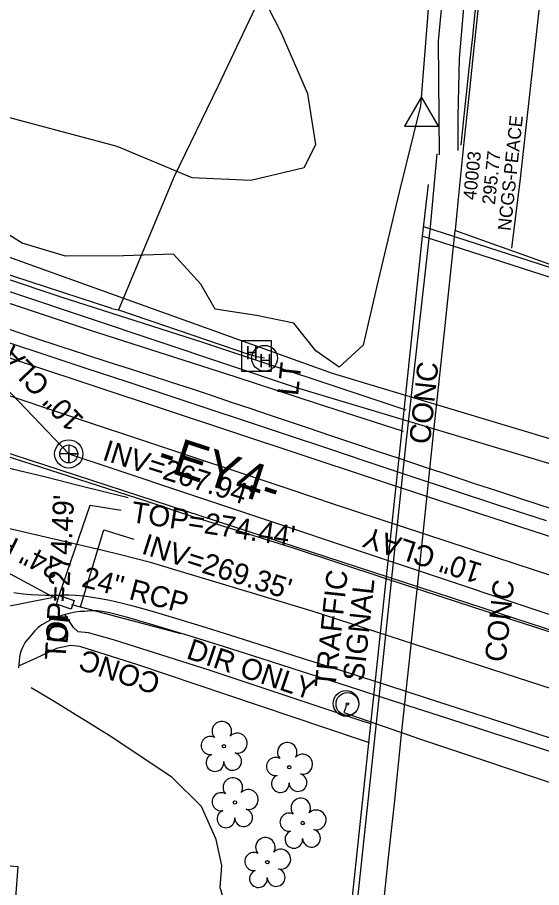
# Model space of a CAD drawing. Extents: x 2100323 to 2109811, y 740376 to 749755.
# Drawn here: x 2105807.6 to 2105907.6, y 742002.8 to 742168.9 of the extents above; entities that cross this region are included whole.
import ezdxf

# ---------------------------------------------------------------- set-up
doc = ezdxf.new("R2010")
doc.units = 0
for name, color, linetype in [('CTL NCGS Horizontal CELL', 7, 'Continuous'), ('CTL NCGS Horizontal Cogo Comment', 7, 'Continuous'), ('CTL NCGS Horizontal Cogo Elevation', 7, 'Continuous'), ('CTL NCGS Horizontal Cogo Number', 7, 'Continuous'), ('Exist Building Metal Canopy', 7, 'Continuous'), ('Exist Horizontal Alignment', 7, 'Continuous'), ('Exist Horizontal Alignment Direction Label', 7, 'Continuous'), ('Exist Other Culture Located Object CELL', 7, 'Continuous'), ('Exist Roads Curbs', 7, 'Continuous'), ('Exist Roads EOP', 7, 'Continuous'), ('Exist Roads EOP Other', 7, 'Continuous'), ('Exist Roads EOP Other Text', 7, 'Continuous'), ('Exist Roads EOT', 7, 'Continuous'), ('Exist Structure Major Bridge WW', 7, 'Continuous'), ('Exist Structure Major Deck Tunnel Box Culvert', 7, 'Continuous'), ('Exist Structure Major Deck Tunnel Box Culvert Text', 7, 'Continuous'), ('Exist Structure Minor Drop Inlet', 7, 'Continuous'), ('Exist Structure Minor Drop Inlet Text', 7, 'Continuous'), ('Exist Structure Minor Drop Inlet Top Elevation', 7, 'Continuous'), ('Exist Structure Minor Pipes RCP 24 Inch', 7, 'Continuous'), ('Exist Structure Minor Pipes RCP 24 Inch Invert', 7, 'Continuous'), ('Exist Structure Minor Pipes RCP 24 Inch Leader', 7, 'Continuous'), ('Exist Structure Minor Pipes RCP 24 Inch Text', 7, 'Continuous'), ('Exist Utilities Gas UG Line SUE LOS B', 7, 'Continuous'), ('Exist Utilities Other Pole CELL', 7, 'Continuous'), ('Exist Utilities Other Pole Located Topo Text', 7, 'Continuous'), ('Exist Utilities Other Pole Text', 7, 'Continuous'), ('Exist Utilities Power Hand Hole CELL', 7, 'Continuous'), ('Exist Utilities Power UG Cable SUE LOS B', 7, 'Continuous'), ('Exist Utilities Sanitary Sewer Manhole CELL', 7, 'Continuous'), ('Exist Utilities Sanitary Sewer Manhole Text', 7, 'Continuous'), ('Exist Utilities Sanitary Sewer UG Line', 7, 'Continuous'), ('Exist Utilities Sanitary Sewer UG Line Invert Elevation', 7, 'Continuous'), ('Exist Utilities Sanitary Sewer UG Line Text', 7, 'Continuous'), ('Exist Utilities Telephone UG Conduit SUE LOS B', 7, 'Continuous'), ('Exist Utilities Water UG Line SUE LOS B', 7, 'Continuous'), ('Exist Vegetation Tree CELL', 7, 'Continuous'), ('Exist Vegetation Woods Line', 7, 'Continuous')]:
    doc.layers.add(name, color=color, linetype=linetype)

msp = doc.modelspace()

# ---------------------------------------------------------------- linework, layer by layer
at = {"layer": 'CTL NCGS Horizontal CELL'}
msp.add_line((2105884.7, 742150.03), (2105884.7, 742150.03), dxfattribs=at)
msp.add_lwpolyline([(2105884.7, 742153.78), (2105881.46, 742148.16), (2105887.95, 742148.16)], close=True, dxfattribs=at)
at = {"layer": 'Exist Building Metal Canopy'}
msp.add_lwpolyline([(2105783.73, 741909.77), (2105784.74, 741922.02), (2105784.94, 741927.91), (2105786.61, 741944.89), (2105789.02, 741974.82), (2105791.97, 742008.11), (2105807.68, 742006.78), (2105805.46, 741976.86), (2105808.22, 741976.65), (2105809.28, 741976.11), (2105804.57, 741921.41), (2105803.78, 741908.92)], dxfattribs=at)
at = {"layer": 'Exist Horizontal Alignment'}
msp.add_line((2105773.9, 742096.17), (2105917, 742049.45), dxfattribs=at)
at = {"layer": 'Exist Other Culture Located Object CELL'}
for radius in [2.18, 0.24]:
    msp.add_circle((2105870.56, 742037.81), radius, dxfattribs=at)
at = {"layer": 'Exist Roads Curbs'}
for points in [[(2105892.27, 742144.56), (2105892.85, 742150.15), (2105893.35, 742154.87), (2105893.75, 742158.51), (2105894.12, 742161.93), (2105894.46, 742165.27), (2105894.8, 742168.65), (2105895.16, 742172.18)], [(2105805.62, 742109.5), (2105810.65, 742107.83), (2105815.86, 742106.09), (2105820.57, 742104.55), (2105824.81, 742103.18), (2105828.88, 742101.88), (2105832.83, 742100.61), (2105836.75, 742099.35), (2105840.73, 742098.04), (2105844.74, 742096.7), (2105848.55, 742095.42), (2105852.12, 742094.23), (2105855.62, 742093.05), (2105859.26, 742091.82), (2105863.08, 742090.53), (2105867.34, 742089.1), (2105872.11, 742087.5), (2105876.63, 742085.99), (2105880.15, 742084.81), (2105882.81, 742083.91), (2105885.57, 742082.99), (2105888.58, 742082), (2105891.79, 742080.94), (2105895.19, 742079.82), (2105898.8, 742078.63), (2105902.82, 742077.32), (2105907.27, 742075.88), (2105911.81, 742074.41)], [(2105910.97, 742028.15), (2105904.85, 742030.14), (2105898.66, 742032.15), (2105892.63, 742034.1), (2105886.57, 742036.04), (2105879.34, 742038.37), (2105870.75, 742041.14), (2105861.96, 742043.98), (2105854.11, 742046.51), (2105847.1, 742048.76), (2105840.36, 742050.86), (2105833.8, 742052.83), (2105828.41, 742054.39), (2105825.15, 742055.25), (2105823.8, 742055.49), (2105822.89, 742055.58), (2105822.19, 742055.6), (2105821.6, 742055.58), (2105821, 742055.55), (2105820.39, 742055.51), (2105819.57, 742055.45), (2105818.59, 742055.37), (2105816.44, 742054.86), (2105814.67, 742054.24), (2105813.26, 742053.52), (2105812.23, 742052.91), (2105811.56, 742052.44), (2105810.89, 742051.77), (2105809.86, 742050.59), (2105809.09, 742049.62), (2105808.79, 742049.14), (2105808.52, 742048.61), (2105808.29, 742048.05), (2105808.12, 742047.48), (2105808, 742046.85), (2105807.89, 742045.95), (2105807.79, 742044.75)]]:
    msp.add_lwpolyline(points, dxfattribs=at)
at = {"layer": 'Exist Roads EOP'}
for points in [[(2105907.73, 742285.77), (2105907.06, 742279.66), (2105906.26, 742272.18), (2105905.35, 742263.46), (2105904.4, 742254.39), (2105903.43, 742245.12), (2105902.45, 742235.85), (2105901.49, 742226.77), (2105900.55, 742217.84), (2105899.59, 742208.8), (2105898.58, 742199.59), (2105897.57, 742190.32), (2105896.59, 742181.12), (2105895.63, 742172.01), (2105894.69, 742163.11), (2105893.76, 742154.43), (2105892.79, 742145.11), (2105891.72, 742134.29), (2105891.15, 742128.31)], [(2105908.54, 742072.77), (2105899.48, 742075.74), (2105890.83, 742078.59), (2105882.53, 742081.34), (2105874.53, 742084), (2105866.8, 742086.6), (2105859.12, 742089.17), (2105851.46, 742091.72), (2105843.82, 742094.27), (2105836.17, 742096.81), (2105828.53, 742099.34), (2105820.89, 742101.85), (2105813.26, 742104.36), (2105805.73, 742106.83)], [(2105911.65, 742030.55), (2105904.96, 742032.71), (2105898.14, 742034.92), (2105891.78, 742036.97), (2105885.64, 742038.96), (2105878.29, 742041.32), (2105869.49, 742044.13), (2105860.79, 742046.91), (2105853.71, 742049.17), (2105848.09, 742050.96), (2105842.85, 742052.61), (2105837.82, 742054.15), (2105833.38, 742055.47), (2105829.91, 742056.44), (2105827.35, 742057.08), (2105825.22, 742057.56), (2105823.45, 742057.92), (2105821.85, 742058.18), (2105820.23, 742058.39), (2105818.66, 742058.53), (2105817.4, 742058.59), (2105816.52, 742058.59), (2105815.89, 742058.55), (2105815.36, 742058.53), (2105814.89, 742058.52), (2105814.1, 742058.53), (2105812.94, 742058.56), (2105811.58, 742058.6), (2105810.19, 742058.68), (2105808.73, 742058.8), (2105806.9, 742059.06)]]:
    msp.add_lwpolyline(points, dxfattribs=at)
at = {"layer": 'Exist Roads EOP Other'}
for points in [[(2105907.87, 742319.34), (2105907.4, 742313.65), (2105906.28, 742303.48), (2105904.49, 742286.12), (2105899.52, 742240.16), (2105897.95, 742225.01), (2105895.95, 742207.74), (2105895.03, 742197.57), (2105891.9, 742161.06), (2105891.62, 742150.02), (2105891.65, 742143.51)], [(2105888.13, 742142.69), (2105887.95, 742164.36), (2105892.29, 742210.31)], [(2105736.96, 742170.46), (2105737.65, 742166.63), (2105738.41, 742162.66), (2105739.81, 742158.56), (2105741.53, 742154.49), (2105743.21, 742151.07), (2105744.92, 742148.13), (2105747.67, 742144.67), (2105751.02, 742140.78), (2105753.73, 742137.98), (2105756.35, 742135.96), (2105758.94, 742134.26), (2105770, 742130.55), (2105793.01, 742123.2), (2105816.05, 742115.52), (2105842.7, 742106.95), (2105881.51, 742094.05), (2105881.71, 742093.98)], [(2105887.61, 742142.9), (2105886.32, 742128.91), (2105881.62, 742087.12), (2105876.14, 742035.38), (2105871.77, 741994.18), (2105870.41, 741981.86), (2105867.88, 741972.34)], [(2105881.26, 742089.87), (2105881.04, 742089.94), (2105864.66, 742095.2), (2105849.32, 742100.2), (2105821.31, 742109.23), (2105802.6, 742115.47), (2105785.42, 742121), (2105769.94, 742126.18), (2105763.53, 742128.2), (2105759.16, 742129.68), (2105755.6, 742131.51), (2105752.28, 742133.7), (2105750.67, 742134.91), (2105749.42, 742133.18)], [(2105875.14, 742033.95), (2105872.59, 742034.77), (2105844.19, 742044.25), (2105825.94, 742050.05), (2105821.16, 742051.4), (2105819.17, 742051.59), (2105818.3, 742052.43), (2105816.68, 742054.85)], [(2105874.79, 742030.4), (2105872.83, 742031.03), (2105847.57, 742039.57), (2105830.58, 742045.32), (2105819.49, 742048.82), (2105817.72, 742048.96), (2105815.03, 742048.43), (2105811.04, 742046.52), (2105807.92, 742045.09)], [(2105850.41, 741964.56), (2105851.23, 741982.62), (2105851.09, 741992.33), (2105847.88, 741997.76), (2105846.3, 742002.71), (2105846.57, 742006.95), (2105845.52, 742011.94), (2105842.74, 742018.27), (2105837.03, 742023.83), (2105825.11, 742031.8), (2105814.57, 742038.3), (2105810.18, 742040.91)]]:
    msp.add_lwpolyline(points, dxfattribs=at)
at = {"layer": 'Exist Roads EOT'}
for points in [[(2105907.85, 742177.17), (2105903.51, 742138.15), (2105901.88, 742124.84)], [(2105716.71, 742126.28), (2105745.75, 742116.8), (2105783.47, 742104.26), (2105792.48, 742101.25), (2105821.87, 742091.4), (2105830.47, 742088.49), (2105859.73, 742078.76), (2105867.86, 742076.03), (2105902.72, 742064.56), (2105940.43, 742052.22)], [(2105915.88, 742049.4), (2105906.11, 742052.54), (2105897.79, 742055.24), (2105888.28, 742058.37), (2105877.56, 742061.86), (2105860.46, 742067.54), (2105840.87, 742073.65), (2105832.37, 742076.47), (2105817.49, 742081.27), (2105801.63, 742086.32), (2105786.55, 742091.16), (2105769.97, 742096.41), (2105749.55, 742102.87), (2105727.42, 742110.01)], [(2105733, 742099.78), (2105738.58, 742098.52), (2105747.1, 742096.65), (2105753.98, 742095.07), (2105762.77, 742092.97), (2105769.57, 742091.36), (2105775.34, 742090.05), (2105783.49, 742088.14), (2105791.54, 742086.31), (2105796.58, 742085.07), (2105801.03, 742084.01), (2105806.35, 742082.76), (2105812.98, 742081.19), (2105819.17, 742079.6), (2105828.73, 742077.23)], [(2106097.74, 741979.12), (2106088.75, 741981.84), (2106060.46, 741991), (2106023.42, 742003.17), (2105982.17, 742016.92), (2105939.35, 742031.04), (2105900.65, 742043.55), (2105863.82, 742055.52), (2105833, 742064.81), (2105827.23, 742066.3), (2105823.62, 742067.21), (2105794, 742074.08), (2105789.08, 742075.2), (2105784.47, 742076.2), (2105754.89, 742082.79), (2105749.46, 742083.88), (2105744.9, 742084.86), (2105715.91, 742091.43), (2105711.29, 742092.46), (2105706.69, 742093.46)]]:
    msp.add_lwpolyline(points, dxfattribs=at)
at = {"layer": 'Exist Structure Major Bridge WW'}
for p, q in [((2105885.97, 742137.05), (2105884.83, 742127.16)), ((2105885.05, 742129.03), (2105958.08, 742105.29)), ((2105962.67, 742102.07), (2105884.83, 742127.16))]:
    msp.add_line(p, q, dxfattribs=at)
at = {"layer": 'Exist Structure Major Deck Tunnel Box Culvert'}
for points in [[(2105884.83, 742127.16), (2105880.63, 742087.22), (2105871.03, 741996.87)], [(2105909.2, 741983.42), (2105911.96, 742008.95), (2105914.73, 742035.52), (2105917.43, 742059.9), (2105920.4, 742087.38), (2105923.48, 742116.67), (2105891.04, 742128.26), (2105888.99, 742108.88), (2105887, 742089.95), (2105884.81, 742069.12), (2105882.86, 742050.84), (2105880.89, 742032.62), (2105879.52, 742019.41), (2105878.26, 742007.96), (2105876.99, 741995.69), (2105876.77, 741993.53), (2105886.5, 741990.6), (2105900.54, 741986.13), (2105909.2, 741983.42)]]:
    msp.add_lwpolyline(points, dxfattribs=at)
at = {"layer": 'Exist Structure Minor Drop Inlet'}
msp.add_lwpolyline([(2105815.57, 742058.54), (2105818.38, 742057.57), (2105817.82, 742055.94), (2105815.01, 742056.9)], close=True, dxfattribs=at)
at = {"layer": 'Exist Structure Minor Drop Inlet Top Elevation'}
msp.add_lwpolyline([(2105815.57, 742058.54), (2105821.47, 742075.77), (2105827.4, 742074.86)], dxfattribs=at)
at = {"layer": 'Exist Structure Minor Pipes RCP 24 Inch'}
for p, q in [((2105815.36, 742057.73), (2105791.91, 742070.32)), ((2105817.87, 742056.83), (2105838.76, 742051.29))]:
    msp.add_line(p, q, dxfattribs=at)
at = {"layer": 'Exist Structure Minor Pipes RCP 24 Inch Leader'}
for points in [[(2105819.59, 742056.37), (2105824.1, 742071.09), (2105829.82, 742069.28)], [(2105814.17, 742058.12), (2105799.59, 742055.23), (2105793.74, 742056.53)]]:
    msp.add_lwpolyline(points, dxfattribs=at)
at = {"layer": 'Exist Utilities Gas UG Line SUE LOS B'}
msp.add_lwpolyline([(2105587.32, 742193.55), (2105616.97, 742195.47), (2105636.73, 742194.06), (2105663.47, 742199.92), (2105723.55, 742175.8), (2105749.21, 742163.19), (2105776.31, 742138.44), (2105797.64, 742126.11), (2105867.62, 742100.96), (2105944.69, 742077.83), (2105983.43, 742072.74), (2106016.46, 742069.93), (2106050.39, 742066.49), (2106059.62, 742066.05)], dxfattribs=at)
at = {"layer": 'Exist Utilities Other Pole CELL'}
for centre in [(2105854.75, 742103.84), (2105870.29, 742037.92)]:
    msp.add_circle(centre, 2.46, dxfattribs=at)
at = {"layer": 'Exist Utilities Power Hand Hole CELL'}
msp.add_line((2105853.28, 742104.12), (2105853.28, 742104.12), dxfattribs=at)
msp.add_lwpolyline([(2105850.33, 742101.4), (2105856.08, 742101.4), (2105856.08, 742107.15), (2105850.33, 742107.15), (2105850.33, 742101.4)], dxfattribs=at)
at = {"layer": 'Exist Utilities Power UG Cable SUE LOS B'}
for p, q in [((2105825.57, 742113.34), (2105826.84, 742113.06)), ((2105870.29, 742037.92), (2105870.26, 742037.18)), ((2105882.17, 742031.94), (2105884.15, 742031.23))]:
    msp.add_line(p, q, dxfattribs=at)
for points in [[(2105890.52, 742216.52), (2105884.11, 742212.96), (2105870.37, 742199.42), (2105858.35, 742182.23), (2105845.82, 742155.71), (2105837.52, 742138.53)], [(2105837.52, 742138.53), (2105826.84, 742113.06), (2105852.08, 742104.52)], [(2105825.57, 742113.34), (2105797.51, 742122.51), (2105764.01, 742133.39)], [(2105854.75, 742103.84), (2105854.39, 742103.91), (2105853.28, 742104.12), (2105852.08, 742104.52)], [(2105870.26, 742037.18), (2105869.85, 742036.18), (2105882.17, 742031.94)], [(2105884.15, 742031.23), (2105913.26, 742021.47), (2105940.4, 742013.11), (2105965.14, 742005.9), (2106001.41, 741994.67)]]:
    msp.add_lwpolyline(points, dxfattribs=at)
at = {"layer": 'Exist Utilities Sanitary Sewer Manhole CELL'}
msp.add_lwpolyline([(2105817.37, 742087.29), (2105817.37, 742083.86), (2105817.37, 742085.57), (2105819.08, 742085.57), (2105815.66, 742085.57)], dxfattribs=at)
for radius in [2.69, 1.71]:
    msp.add_circle((2105817.37, 742085.57), radius, dxfattribs=at)
at = {"layer": 'Exist Utilities Sanitary Sewer UG Line'}
for p, q in [((2105741.15, 742165.44), (2105817.36, 742085.58)), ((2105817.38, 742085.57), (2105992.56, 742027.05))]:
    msp.add_line(p, q, dxfattribs=at)
at = {"layer": 'Exist Utilities Telephone UG Conduit SUE LOS B'}
msp.add_lwpolyline([(2105103.13, 742088.49), (2105101.01, 742072.79), (2105111.69, 742081.93), (2105146.14, 742108.41), (2105186.57, 742138.69), (2105209.15, 742157.95), (2105240.68, 742192.75), (2105255.44, 742191.89), (2105405.1, 742191.5), (2105465.37, 742191.7), (2105498.78, 742193.47), (2105569.45, 742194.91), (2105579.79, 742194.99), (2105583.83, 742193.8), (2105587.32, 742190.31), (2105620.45, 742190.95), (2105664.05, 742170.38), (2105679.45, 742164.3), (2105754.9, 742133.71), (2105860.56, 742098.34), (2105944.57, 742073.09)], dxfattribs=at)
at = {"layer": 'Exist Utilities Water UG Line SUE LOS B'}
msp.add_lwpolyline([(2105062.44, 742160.92), (2105112.03, 742163.92), (2105142.29, 742165.06), (2105147.9, 742165.55), (2105212.62, 742167.46), (2105233.85, 742168.39), (2105257.67, 742169.36), (2105330.64, 742171.43), (2105371.07, 742171.04), (2105413.23, 742172.03), (2105467.72, 742173.46), (2105534.52, 742174.88), (2105572.4, 742176.52), (2105611.02, 742166.12), (2105614.54, 742164.98), (2105675.34, 742146.61), (2105700.23, 742138.65), (2105717.19, 742133.37), (2105888.1, 742076.65), (2105971.36, 742049.62)], dxfattribs=at)
at = {"layer": 'Exist Vegetation Tree CELL'}
for p, q in [((2105846.98, 742029.75), (2105846.98, 742029.75)), ((2105859.45, 742025.73), (2105859.45, 742025.73)), ((2105849.08, 742019), (2105849.08, 742019)), ((2105862.03, 742015.09), (2105862.03, 742015.09)), ((2105855.28, 742007.59), (2105855.28, 742007.59))]:
    msp.add_line(p, q, dxfattribs=at)
for centre in [(2105846.98, 742029.75), (2105859.45, 742025.73), (2105849.08, 742019), (2105862.03, 742015.09), (2105855.28, 742007.59)]:
    msp.add_circle(centre, 0.326, dxfattribs=at)
for centre, radius, start, end in [((2105846.59, 742032.62), 1.86, 330.1651, 219.7134), ((2105849.53, 742030.34), 1.9, 257.1011, 134.1999), ((2105844.37, 742029.9), 1.73, 62.6636, 279.3457), ((2105859.07, 742028.6), 1.86, 330.1651, 219.7134), ((2105845.27, 742026.63), 1.69, 111.5671, 6.231), ((2105848.65, 742026.85), 1.7, 181.2822, 74.56), ((2105856.85, 742025.88), 1.73, 62.6636, 279.3457), ((2105862, 742026.32), 1.9, 257.1011, 134.1999), ((2105857.75, 742022.61), 1.69, 111.5671, 6.231), ((2105861.13, 742022.83), 1.7, 181.2822, 74.56), ((2105848.69, 742021.87), 1.86, 330.1651, 219.7134), ((2105846.47, 742019.15), 1.73, 62.6636, 279.3457), ((2105851.63, 742019.58), 1.9, 257.1011, 134.1999), ((2105861.65, 742017.97), 1.86, 330.1651, 219.7134), ((2105847.37, 742015.88), 1.69, 111.5671, 6.231), ((2105850.75, 742016.1), 1.7, 181.2822, 74.56), ((2105864.58, 742015.68), 1.9, 257.1011, 134.1999), ((2105859.42, 742015.25), 1.73, 62.6636, 279.3457), ((2105854.9, 742010.46), 1.86, 330.1651, 219.7134), ((2105860.33, 742011.97), 1.69, 111.5671, 6.231), ((2105863.7, 742012.19), 1.7, 181.2822, 74.56), ((2105852.68, 742007.74), 1.73, 62.6636, 279.3457), ((2105857.83, 742008.18), 1.9, 257.1011, 134.1999), ((2105853.58, 742004.47), 1.69, 111.5671, 6.231), ((2105856.96, 742004.69), 1.7, 181.2822, 74.56)]:
    msp.add_arc(centre, radius, start, end, dxfattribs=at)
at = {"layer": 'Exist Vegetation Woods Line'}
for points in [[(2105808.5, 742125.8), (2105792, 742136.05), (2105777.18, 742143.81), (2105771.58, 742149.36), (2105772.11, 742155.2), (2105776.59, 742156.28), (2105801.23, 742151.08), (2105826.57, 742144.33), (2105840.87, 742138.35), (2105852.11, 742137.83), (2105862.33, 742140.28), (2105864.53, 742144.66), (2105862.97, 742154.35), (2105857.94, 742166.06), (2105854.19, 742173.43)], [(2105886.15, 742173.01), (2105884.51, 742152.03), (2105880.4, 742135.56), (2105876.12, 742117.36), (2105873.56, 742106.33), (2105868.97, 742102.15), (2105864.55, 742105.28), (2105860.33, 742110.52), (2105853.2, 742112), (2105845.32, 742113.2), (2105842.59, 742118.01), (2105837.34, 742123.7), (2105827.85, 742123.4), (2105816.73, 742123.33), (2105808.5, 742125.8)]]:
    msp.add_lwpolyline(points, dxfattribs=at)

# ---------------------------------------------------------------- texts
at = {"layer": 'CTL NCGS Horizontal Cogo Comment'}
msp.add_text('NCGS-PEACE', height=2.5, rotation=83.8864, dxfattribs=at).set_placement((2105901.71, 742128.09))
at = {"layer": 'CTL NCGS Horizontal Cogo Elevation'}
msp.add_text('295.77', height=2.5, rotation=83.8864, dxfattribs=at).set_placement((2105898.7, 742133.09))
at = {"layer": 'CTL NCGS Horizontal Cogo Number'}
msp.add_text('40003', height=2.5, rotation=83.8864, dxfattribs=at).set_placement((2105895.08, 742133.98))
at = {"layer": 'Exist Horizontal Alignment Direction Label'}
msp.add_text('-EY4-', height=7, rotation=341.9186, dxfattribs=at).set_placement((2105833.8, 742082.92))
at = {"layer": 'Exist Roads EOP Other Text'}
for rotation, p in [(83.9169, (2105886.3, 742087.3)), (161.5362, (2105835.17, 742043.32))]:
    msp.add_text('CONC', height=4, rotation=rotation, dxfattribs=at).set_placement(p)
at = {"layer": 'Exist Structure Major Deck Tunnel Box Culvert Text'}
msp.add_text('CONC', height=4, rotation=83.8777, dxfattribs=at).set_placement((2105900.73, 742045.69))
at = {"layer": 'Exist Structure Minor Drop Inlet Text'}
msp.add_text('DI', height=4, rotation=83.8864, dxfattribs=at).set_placement((2105817.11, 742049.17))
at = {"layer": 'Exist Structure Minor Drop Inlet Top Elevation'}
msp.add_text("TOP=274.44'", height=4, rotation=351.2927, dxfattribs=at).set_placement((2105829.08, 742072.58))
at = {"layer": 'Exist Structure Minor Pipes RCP 24 Inch Invert'}
for s, rotation, p in [("INV=269.35'", 342.462, (2105831.07, 742066.6)), ('DIR ONLY', 341.3332, (2105839.61, 742046.6))]:
    msp.add_text(s, height=4, rotation=rotation, dxfattribs=at).set_placement(p)
at = {"layer": 'Exist Structure Minor Pipes RCP 24 Inch Text'}
for rotation, p in [(153.4296, (2105816.46, 742064.97)), (345.1442, (2105819.65, 742060.28))]:
    msp.add_text('24" RCP', height=4, rotation=rotation, dxfattribs=at).set_placement(p)
at = {"layer": 'Exist Utilities Other Pole Located Topo Text'}
msp.add_text('LT', height=4, rotation=83.8864, dxfattribs=at).set_placement((2105861.13, 742096.56))
at = {"layer": 'Exist Utilities Other Pole Text'}
for s, p in [('TRAFFIC', (2105868.25, 742040.76)), ('SIGNAL', (2105873.66, 742042.05))]:
    msp.add_text(s, height=4, rotation=83.8864, dxfattribs=at).set_placement(p)
at = {"layer": 'Exist Utilities Power Hand Hole CELL'}
for p in [(2105851.12, 742103.65), (2105853.68, 742102.13)]:
    msp.add_text('H', height=2.5, dxfattribs=at).set_placement(p)
at = {"layer": 'Exist Utilities Sanitary Sewer Manhole Text'}
msp.add_text("TOP=274.49'", height=4, rotation=86.9891, dxfattribs=at).set_placement((2105816.79, 742046.17))
at = {"layer": 'Exist Utilities Sanitary Sewer UG Line Invert Elevation'}
msp.add_text("INV=267.94'", height=4, rotation=342.3971, dxfattribs=at).set_placement((2105823.6, 742084.5))
at = {"layer": 'Exist Utilities Sanitary Sewer UG Line Text'}
for rotation, p in [(133.731, (2105820.48, 742092.24)), (161.9379, (2105896.54, 742064.5))]:
    msp.add_text('10" CLAY', height=4, rotation=rotation, dxfattribs=at).set_placement(p)

doc.saveas('drawing.dxf')
